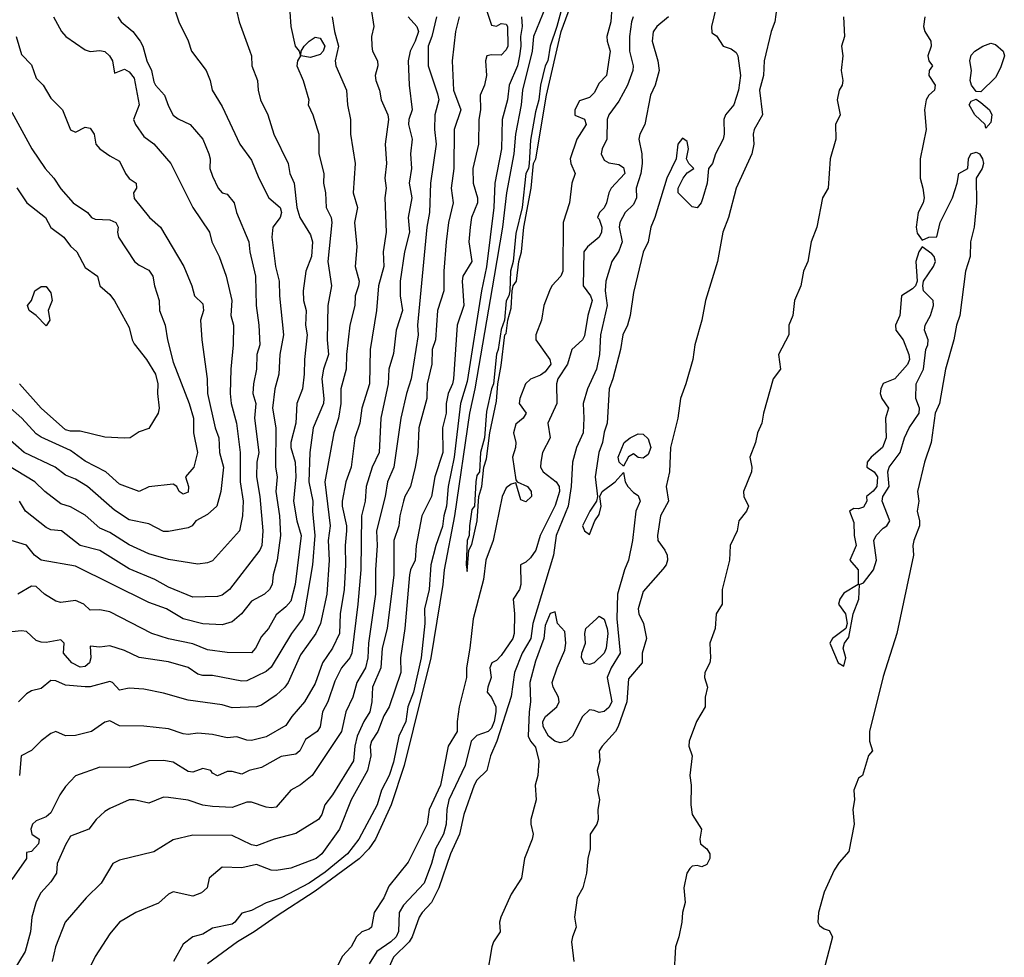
# Model space of a CAD drawing. Header units: metres. Extents: x -46681 to -43747, y -240911 to -237677.
# Tile 280 of 656: x -45032 to -44931, y -240054 to -239958. Entities that reach past the tile are written whole.
import ezdxf

# ---------------------------------------------------------------- set-up
doc = ezdxf.new("R2010")
doc.units = ezdxf.units.M
doc.layers.add('CONTOUR_INDEX', color=1, linetype='Continuous')
doc.layers.add('CONTOUR_INTER', color=3, linetype='Continuous')

msp = doc.modelspace()

# ---------------------------------------------------------------- linework, layer by layer
at = {"layer": 'CONTOUR_INDEX'}
for points, elevation in [([(-45004.21, -239957.52), (-45004.11, -239959.02), (-45003.66, -239961.02), (-45003.23, -239961.52), (-45003.11, -239962.02), (-45003.42, -239962.52), (-45003.49, -239963.02), (-45002.83, -239964.52), (-45002.25, -239966.52), (-45002.32, -239967.02), (-45001.86, -239968.02), (-45001.23, -239970.02), (-45001.25, -239972.02), (-45000.71, -239974.02), (-45000.77, -239975.02), (-45000.54, -239976.02), (-45000.49, -239977.52), (-44999.97, -239978.52), (-44999.92, -239979.02), (-45000.31, -239983.02), (-44999.95, -239985.52), (-45000.3, -239987.52), (-45000.37, -239991.02), (-45000.25, -239992.52), (-45000.75, -239994.02), (-45000.93, -239995.02), (-45000.72, -239997.02), (-45000.77, -239997.52), (-45001.83, -240000.02), (-45002.15, -240002.52), (-45002.27, -240005.52), (-45001.86, -240007.52), (-45001.9, -240008.52), (-45001.64, -240011.02), (-45001.9, -240014.02), (-45002.72, -240019.02), (-45002.92, -240019.52), (-45004.02, -240021.02), (-45006.1, -240024.46), (-45006.6, -240024.89), (-45008.6, -240025.87), (-45009.1, -240025.91), (-45012.1, -240025.32), (-45013.1, -240025.33), (-45013.6, -240025.17), (-45014.6, -240024.51), (-45016.6, -240023.92), (-45019.6, -240023.49), (-45021.1, -240022.76), (-45022.6, -240022.3), (-45023.6, -240022.43), (-45024.6, -240022.31), (-45024.53, -240023.52), (-45024.68, -240024.02), (-45025.1, -240024.39), (-45025.6, -240024.47), (-45026.48, -240024.02), (-45027.31, -240023.02), (-45027.26, -240022.02), (-45027.6, -240021.66), (-45029.1, -240021.95), (-45029.6, -240021.91), (-45030.1, -240021.74), (-45031.1, -240020.82), (-45031.6, -240020.74), (-45032.6, -240020.86)], 85), ([(-44986.89, -239958.02), (-44987.27, -239959.52), (-44987.62, -239962.52), (-44987.47, -239965.52), (-44986.73, -239967.52), (-44987.42, -239969.52), (-44987.46, -239973.52), (-44987.71, -239975.52), (-44987.52, -239977.02), (-44988, -239979.02), (-44988.24, -239981.02), (-44988.48, -239984.02), (-44988.48, -239986.02), (-44989.13, -239988.02), (-44989.31, -239991.02), (-44989.65, -239992.02), (-44989.7, -239993.52), (-44990.18, -239995.52), (-44990.19, -239997.02), (-44991.02, -240000.02), (-44991.11, -240002.52), (-44991.4, -240004.02), (-44991.86, -240006.02), (-44992.44, -240007.02), (-44992.6, -240007.51), (-44992.97, -240009.02), (-44993.05, -240010.02), (-44993.58, -240011.52), (-44993.59, -240015.02), (-44994.25, -240020.52), (-44994.76, -240022.52), (-44994.91, -240024.52), (-44995.74, -240026.52), (-44995.81, -240028.02), (-44996.01, -240029.02), (-44996.65, -240030.02), (-44997.32, -240031.52), (-44997.55, -240032.52), (-44997.68, -240034.02), (-44999.85, -240037.52), (-45000.63, -240038.52), (-45000.93, -240039.52), (-45001.26, -240040.02), (-45003.6, -240041.45), (-45005.8, -240042.02), (-45007.6, -240042.71), (-45008.1, -240042.62), (-45010.1, -240041.65), (-45014.1, -240041.64), (-45016.1, -240042.09), (-45018.1, -240043.33), (-45021.6, -240044.17), (-45022.27, -240044.52), (-45023.46, -240046.52), (-45025.02, -240048.02), (-45027.15, -240050.52), (-45028.15, -240053.02), (-45028.48, -240054.52)], 80), ([(-44969.14, -239958.02), (-44969.3, -239958.52), (-44969.5, -239960.02), (-44969.49, -239961.52), (-44969.12, -239963.02), (-44969.17, -239963.52), (-44969.71, -239965.02), (-44970.6, -239966.63), (-44971.61, -239968.02), (-44971.77, -239968.52), (-44971.81, -239970.52), (-44972.3, -239971.52), (-44972.4, -239972.02), (-44972.1, -239972.68), (-44971.6, -239972.93), (-44970.6, -239973.12), (-44970.1, -239973.41), (-44969.99, -239974.02), (-44971.36, -239975.52), (-44971.62, -239976.02), (-44971.84, -239977.02), (-44972.1, -239977.53), (-44972.56, -239978.02), (-44972.77, -239978.52), (-44972.6, -239978.68), (-44972.34, -239979.52), (-44972.35, -239980.02), (-44972.59, -239980.52), (-44973.8, -239981.52), (-44974.16, -239982.02), (-44974.25, -239985.52), (-44973.47, -239986.52), (-44973.33, -239987.02), (-44973.76, -239988.52), (-44974.1, -239990.62), (-44974.3, -239991.02), (-44975.38, -239992.02), (-44975.84, -239993.52), (-44976.81, -239995.02), (-44976.95, -239995.52), (-44976.91, -239997.52), (-44977.84, -239999.52), (-44977.61, -240001.02), (-44978.38, -240002.52), (-44978.57, -240003.52), (-44978.6, -240004.02), (-44978.33, -240004.52), (-44976.98, -240005.52), (-44976.68, -240006.02), (-44976.64, -240006.52), (-44977.1, -240007.96), (-44978.64, -240011.02), (-44979.08, -240012.52), (-44979.6, -240013.28), (-44980.1, -240013.75), (-44980.64, -240014.02), (-44980.59, -240016.02), (-44980.73, -240016.52), (-44981.4, -240017.52), (-44981.26, -240019.02), (-44981.28, -240021.02), (-44981.41, -240021.52), (-44982.6, -240023.28), (-44983.1, -240023.77), (-44983.56, -240024.02), (-44983.77, -240024.52), (-44983.63, -240025.52), (-44983.98, -240026.52), (-44984.03, -240027.02), (-44983.6, -240027.57), (-44983.17, -240028.52), (-44983.14, -240029.02), (-44983.33, -240030.02), (-44983.6, -240030.69), (-44983.95, -240031.02), (-44985.1, -240031.44), (-44985.68, -240032.02), (-44986.28, -240034.52), (-44987.96, -240038.02), (-44988.15, -240039.02), (-44988.23, -240040.52), (-44988.51, -240041.52), (-44989.33, -240043.02), (-44989.73, -240044.52), (-44990.47, -240046.52), (-44992.6, -240048.78), (-44993.04, -240049.52), (-44993.1, -240051.48), (-44993.35, -240052.02), (-44993.87, -240052.52), (-44995.3, -240053.52), (-44996.1, -240054.78)], 75), ([(-44939.32, -239958.02), (-44939.46, -239959.02), (-44939.33, -239959.52), (-44938.71, -239960.52), (-44938.69, -239961.02), (-44939.03, -239962.02), (-44938.93, -239962.52), (-44938.55, -239963.02), (-44938.88, -239963.52), (-44938.93, -239964.02), (-44938.28, -239965.02), (-44938.35, -239965.52), (-44938.93, -239966.02), (-44939.2, -239966.52), (-44939.36, -239967.52), (-44939.21, -239969.52), (-44939.81, -239972.52), (-44939.8, -239974.52), (-44939.52, -239975.52), (-44939.41, -239976.52), (-44939.49, -239977.02), (-44940.02, -239978.02), (-44940.22, -239979.52), (-44940.1, -239980.11), (-44939.6, -239980.83), (-44938.91, -239980.52), (-44938.1, -239980.5), (-44937.78, -239979.02), (-44936.5, -239976.52), (-44936.02, -239975.02), (-44935.87, -239974.02), (-44934.94, -239973.52), (-44934.88, -239972.52), (-44934.63, -239972.02), (-44934.1, -239971.85), (-44933.75, -239972.02), (-44933.45, -239972.52), (-44933.35, -239973.02), (-44933.48, -239973.52), (-44934.1, -239974.52), (-44934.06, -239977.02), (-44934.28, -239979.52), (-44934.67, -239981.02), (-44934.69, -239982.52), (-44935.19, -239984.02), (-44935.74, -239988.52), (-44936.11, -239989.52), (-44936.36, -239991.02), (-44937.21, -239994.02), (-44937.82, -239997.52), (-44938.29, -239998.52), (-44938.69, -240001.52), (-44939.37, -240003.52), (-44940.08, -240006.52), (-44939.96, -240007.52), (-44940.11, -240008.52), (-44939.86, -240009.52), (-44939.89, -240010.02), (-44940.46, -240011.52), (-44940.56, -240012.02), (-44940.5, -240013.02), (-44942.19, -240021.02), (-44943.6, -240025.43), (-44944.97, -240031.02), (-44944.98, -240032.02), (-44944.69, -240033.02), (-44945.1, -240033.48), (-44945.71, -240035.52), (-44946.1, -240035.82), (-44946.57, -240037.02), (-44946.51, -240038.02), (-44946.67, -240039.02), (-44946.54, -240040.52), (-44947.1, -240043.29), (-44948.1, -240044.43), (-44948.6, -240045.22), (-44949.6, -240047.44), (-44950.21, -240049.52), (-44950.26, -240050.52), (-44950.1, -240050.85), (-44949.6, -240051.2), (-44949.1, -240051.36), (-44948.78, -240052.02), (-44949.68, -240055.52)], 70), ([(-45032.17, -239960.02), (-45031.6, -239961.88), (-45030.6, -239962.92), (-45030.1, -239964.3), (-45029.38, -239965.02), (-45028.6, -239966.33), (-45027.41, -239967.52), (-45026.6, -239969.56), (-45026.1, -239969.8), (-45025.1, -239969.31), (-45024.6, -239969.39), (-45024.19, -239970.02), (-45024, -239971.02), (-45023.6, -239971.5), (-45022.6, -239972.23), (-45021.6, -239972.77), (-45020.99, -239974.02), (-45020.6, -239974.54), (-45019.89, -239975.02), (-45019.87, -239975.52), (-45020.16, -239976.02), (-45020.1, -239976.57), (-45018.52, -239978.52), (-45017.42, -239979.52), (-45015.01, -239983.52), (-45014.2, -239985.52), (-45013.95, -239986.52), (-45013.1, -239987.33), (-45013.01, -239988.02), (-45013.33, -239989.02), (-45013.2, -239991.02), (-45012.63, -239995.02), (-45012.6, -239996.52), (-45011.83, -240000.02), (-45011.46, -240001.02), (-45011.4, -240002.52), (-45010.98, -240004.02), (-45011.26, -240006.52), (-45011.64, -240008.02), (-45012.6, -240008.87), (-45013.81, -240009.52), (-45014.18, -240010.02), (-45014.6, -240010.22), (-45016.6, -240010.62), (-45017.1, -240010.59), (-45018.6, -240009.81), (-45020.6, -240009.4), (-45022.1, -240008.44), (-45024.86, -240006.02), (-45026.1, -240005.27), (-45027.1, -240004.85), (-45028.17, -240004.02), (-45031.34, -240002.52), (-45033.04, -240001.02)], 90), ([(-45002.22, -239960.52), (-45001.6, -239960.1), (-45001.1, -239960.21), (-45000.64, -239961.02), (-45000.81, -239961.52), (-45001.1, -239961.86), (-45002.1, -239962.17), (-45003.07, -239962.02), (-45003.03, -239961.52), (-45002.75, -239961.02), (-45002.22, -239960.52)], 85), ([(-44933.41, -239961.02), (-44932.6, -239960.71), (-44932.1, -239960.85), (-44931.33, -239961.52), (-44931.21, -239962.02), (-44931.6, -239963.24), (-44932.1, -239964.23), (-44933.6, -239965.69), (-44934.1, -239965.65), (-44934.58, -239965.02), (-44934.69, -239964.52), (-44934.58, -239963.52), (-44934.75, -239962.52), (-44934.6, -239961.95), (-44934.24, -239961.52), (-44933.41, -239961.02)], 70), ([(-44934.26, -239966.52), (-44934.1, -239966.45), (-44933.6, -239966.77), (-44932.73, -239967.52), (-44932.49, -239968.02), (-44932.6, -239968.83), (-44933.1, -239969.4), (-44933.17, -239969.02), (-44934.23, -239968.02), (-44934.82, -239967.02), (-44934.6, -239966.65), (-44934.26, -239966.52)], 70), ([(-44939.6, -239981.52), (-44939.93, -239982.02), (-44940.26, -239983.02), (-44940.1, -239985.02), (-44940.3, -239985.52), (-44940.6, -239985.81), (-44941.72, -239986.52), (-44941.87, -239988.52), (-44942.34, -239989.52), (-44942.3, -239990.02), (-44941.56, -239991.02), (-44940.96, -239992.52), (-44940.91, -239993.02), (-44941.1, -239993.55), (-44942.41, -239995.02), (-44943.6, -239995.5), (-44943.83, -239996.02), (-44943.88, -239996.52), (-44943.74, -239997.02), (-44943.06, -239998.02), (-44943.35, -239999.02), (-44943.27, -240001.02), (-44943.65, -240002.02), (-44944.81, -240003.02), (-44945.21, -240003.52), (-44945.25, -240004.02), (-44944.5, -240004.52), (-44944.17, -240005.02), (-44944.25, -240006.02), (-44944.6, -240006.47), (-44945.29, -240007.02), (-44945.27, -240007.52), (-44945.6, -240008.11), (-44946.1, -240008.28), (-44946.6, -240008.24), (-44947.04, -240008.52), (-44946.6, -240009.67), (-44946.54, -240011.02), (-44946.35, -240012.02), (-44946.98, -240013.52), (-44946.14, -240014.52), (-44946.13, -240016.02), (-44947.6, -240016.89), (-44948.01, -240017.52), (-44948.14, -240018.02), (-44947.45, -240019.02), (-44947.25, -240020.02), (-44947.4, -240020.52), (-44948.77, -240021.52), (-44949.02, -240022.02), (-44948.17, -240024.02), (-44947.6, -240024.37), (-44947.39, -240023.52), (-44947.67, -240022.52), (-44947.53, -240022.02), (-44947.1, -240021.39), (-44946.64, -240019.02), (-44946.06, -240017.52), (-44946.01, -240016.02), (-44945.6, -240015.85), (-44944.59, -240014.52), (-44944.26, -240013.52), (-44944.53, -240011.52), (-44944.3, -240011.02), (-44943.6, -240010.26), (-44943.2, -240010.02), (-44942.91, -240009.52), (-44943.69, -240007.52), (-44943.62, -240007.02), (-44942.97, -240006.02), (-44943.1, -240004.52), (-44942.96, -240004.02), (-44941.84, -240002.52), (-44941.4, -240001.02), (-44940.94, -240000.02), (-44939.91, -239998.52), (-44939.86, -239998.02), (-44940.26, -239997.02), (-44940.22, -239995.52), (-44939.46, -239994.02), (-44939.24, -239992.02), (-44939.02, -239991.52), (-44939, -239991.02), (-44939.35, -239990.02), (-44939.31, -239989.52), (-44938.77, -239988.52), (-44938.44, -239987.52), (-44938.48, -239987.02), (-44939.48, -239986.02), (-44939.53, -239985.52), (-44939.46, -239985.02), (-44938.43, -239983.52), (-44938.24, -239983.02), (-44938.37, -239982.52), (-44938.6, -239982.24), (-44939.6, -239981.52)], 70)]:
    msp.add_lwpolyline(points, dxfattribs=dict(at, elevation=elevation))
at = {"layer": 'CONTOUR_INTER'}
for points, elevation in [([(-44976.1, -239955.97), (-44976.91, -239959.02), (-44977.6, -239961.01), (-44977.84, -239962.52), (-44978.1, -239963.02), (-44978.6, -239965.01), (-44978.76, -239966.52), (-44979.1, -239967.74), (-44979.6, -239970.64), (-44979.75, -239973.02), (-44979.83, -239973.52), (-44980.1, -239974.04), (-44980.48, -239977.52), (-44981.1, -239980.16), (-44981.38, -239983.02), (-44981.65, -239984.02), (-44981.73, -239986.02), (-44981.82, -239986.52), (-44982.1, -239987.03), (-44982.28, -239989.02), (-44982.6, -239989.97), (-44982.91, -239992.02), (-44983.1, -239992.49), (-44983.38, -239995.52), (-44983.6, -239996.02), (-44984.1, -239998.33), (-44984.32, -240001.02), (-44984.72, -240002.52), (-44984.83, -240004.52), (-44985.1, -240004.89), (-44985.2, -240005.52), (-44985.34, -240008.02), (-44985.6, -240008.37), (-44985.86, -240010.02), (-44985.87, -240011.02), (-44986.1, -240011.52), (-44986.2, -240014.02), (-44986.1, -240014.7), (-44985.91, -240012.52), (-44985.6, -240011.94), (-44985.06, -240009.52), (-44984.88, -240007.02), (-44984.59, -240006.02), (-44984.38, -240004.02), (-44984.1, -240003.19), (-44983.77, -240000.52), (-44983.1, -239997.3), (-44982.96, -239995.52), (-44982.6, -239993.65), (-44982.22, -239990.52), (-44982.1, -239990.38), (-44981.93, -239989.02), (-44981.6, -239987.78), (-44981.47, -239986.02), (-44981.37, -239985.52), (-44981.06, -239985.02), (-44980.81, -239983.02), (-44980.55, -239982.02), (-44980.28, -239979.52), (-44979.53, -239975.52), (-44979.31, -239973.02), (-44979.08, -239972.52), (-44977.97, -239966.02), (-44976.48, -239959.52), (-44971.35, -239945.52)], 76), ([(-44954.24, -239955.52), (-44954.65, -239958.52), (-44955.04, -239959.52), (-44955.74, -239962.52), (-44955.82, -239964.02), (-44956.23, -239965.52), (-44955.93, -239968.02), (-44956.78, -239969.52), (-44956.88, -239970.02), (-44956.81, -239971.02), (-44957.01, -239972.02), (-44958.6, -239975.52), (-44959.39, -239978.52), (-44959.97, -239980.02), (-44960.51, -239983.02), (-44961.73, -239987.02), (-44962.12, -239989.02), (-44962.83, -239991.52), (-44963.04, -239993.02), (-44963.74, -239995.52), (-44964.3, -239997.02), (-44964.55, -239999.02), (-44965.3, -240002.02), (-44965.42, -240004.52), (-44965.74, -240006.02), (-44965.5, -240007.52), (-44966.33, -240009.02), (-44966.65, -240011.02), (-44966.61, -240011.52), (-44965.89, -240012.52), (-44965.67, -240013.02), (-44965.62, -240013.52), (-44965.77, -240014.02), (-44966.1, -240014.45), (-44968.1, -240016.75), (-44968.62, -240018.52), (-44968.54, -240019.02), (-44968.08, -240020.02), (-44967.75, -240021.52), (-44968.2, -240023.02), (-44968.19, -240024.02), (-44969.6, -240025.67), (-44969.78, -240028.02), (-44970.65, -240030.52), (-44970.92, -240031.02), (-44972.31, -240032.52), (-44972.59, -240033.02), (-44972.53, -240034.02), (-44972.81, -240035.02), (-44972.59, -240036.02), (-44972.76, -240037.02), (-44972.55, -240038.02), (-44972.72, -240039.02), (-44972.7, -240040.02), (-44972.83, -240040.52), (-44973.53, -240041.52), (-44973.52, -240043.02), (-44973.77, -240044.02), (-44973.89, -240045.52), (-44974.27, -240047.02), (-44974.83, -240048.02), (-44975.12, -240050.02), (-44974.94, -240051.02), (-44975.34, -240052.02), (-44975.42, -240052.52), (-44975.18, -240054.52)], 72), ([(-45016.34, -239956.02), (-45015.53, -239958.52), (-45014.6, -239960.48), (-45014.24, -239961.52), (-45012.74, -239963.52), (-45012.35, -239964.52), (-45012.13, -239965.52), (-45011.1, -239967.19), (-45009.29, -239971.02), (-45008.1, -239972.68), (-45007.37, -239974.52), (-45006.36, -239976.52), (-45005.17, -239977.52), (-45005.04, -239978.02), (-45005.2, -239978.52), (-45005.94, -239979.52), (-45006.04, -239980.52), (-45005.66, -239983.52), (-45005.28, -239985.02), (-45005.24, -239986.52), (-45004.86, -239990.52), (-45005.23, -239992.52), (-45005.31, -239994.52), (-45005.73, -239996.02), (-45005.98, -239998.02), (-45005.63, -240000.02), (-45005.67, -240004.02), (-45005.49, -240005.02), (-45005.62, -240006.52), (-45005.26, -240009.02), (-45005.15, -240011.02), (-45005.49, -240013.52), (-45005.89, -240015.02), (-45006.02, -240016.02), (-45006.27, -240016.52), (-45006.78, -240017.02), (-45008.1, -240017.73), (-45009.12, -240019.02), (-45010.1, -240019.83), (-45011.1, -240020.13), (-45013.1, -240020.05), (-45015.1, -240019.52), (-45016.79, -240018.52), (-45018.6, -240017.87), (-45026.1, -240014.14), (-45029.6, -240013.54), (-45030.29, -240013.02), (-45031.1, -240012), (-45032.67, -240011.52)], 87), ([(-44960.42, -239956.02), (-44961.12, -239959.02), (-44961.1, -239959.66), (-44960.6, -239959.95), (-44959.92, -239961.02), (-44959.1, -239961.28), (-44958.6, -239961.66), (-44958.43, -239962.02), (-44958.16, -239964.02), (-44958.38, -239965.52), (-44958.84, -239967.02), (-44959.68, -239968.02), (-44959.85, -239968.52), (-44959.83, -239970.02), (-44959.94, -239970.52), (-44960.72, -239972.02), (-44961.03, -239973.02), (-44961.42, -239973.52), (-44961.57, -239975.02), (-44962.01, -239976.52), (-44962.19, -239977.02), (-44962.6, -239977.53), (-44963.1, -239977.44), (-44964.53, -239976.02), (-44964.53, -239975.52), (-44964.03, -239974.52), (-44963.6, -239973.95), (-44962.94, -239973.52), (-44963.45, -239973.02), (-44963.68, -239972.52), (-44963.47, -239971.52), (-44963.6, -239970.75), (-44964.1, -239970.42), (-44964.56, -239971.02), (-44964.74, -239972.52), (-44965.69, -239974.52), (-44966.92, -239978.52), (-44967.33, -239979.52), (-44967.58, -239981.02), (-44968.1, -239982.05), (-44969.1, -239986.18), (-44969.43, -239988.52), (-44969.72, -239989.52), (-44970.18, -239990.52), (-44970.42, -239992.02), (-44971.2, -239995.02), (-44971.59, -239996.02), (-44971.79, -239999.52), (-44972.1, -240000.46), (-44972.26, -240001.52), (-44972.63, -240002.52), (-44973, -240005.02), (-44972.76, -240007.02), (-44972.88, -240007.52), (-44973.55, -240008.52), (-44974.3, -240010.02), (-44974.09, -240010.52), (-44973.6, -240010.91), (-44973.03, -240009.52), (-44972.6, -240008.86), (-44972.4, -240008.02), (-44972.54, -240007.02), (-44972.31, -240006.52), (-44970.96, -240005.52), (-44970.1, -240004.57), (-44969.93, -240005.52), (-44969.66, -240006.02), (-44969.1, -240006.61), (-44968.6, -240006.91), (-44968.42, -240007.52), (-44968.85, -240008.52), (-44969.21, -240011.52), (-44969.6, -240013.52), (-44970.02, -240014.52), (-44970.73, -240017.02), (-44970.81, -240019.52), (-44970.47, -240023.02), (-44971.37, -240024.52), (-44971.77, -240025.52), (-44971.31, -240028.02), (-44971.6, -240028.59), (-44972.1, -240028.98), (-44972.6, -240029.11), (-44973.1, -240028.88), (-44973.6, -240028.83), (-44974.29, -240029.52), (-44975.33, -240031.52), (-44975.91, -240032.02), (-44976.6, -240032.18), (-44977.14, -240032.02), (-44977.78, -240031.52), (-44978.32, -240030.52), (-44978.34, -240030.02), (-44978.08, -240029.52), (-44976.94, -240028.52), (-44976.67, -240028.02), (-44976.75, -240027.52), (-44977.29, -240026.52), (-44977.39, -240026.02), (-44976.9, -240024.52), (-44976.1, -240022.74), (-44976, -240022.02), (-44976.1, -240020.81), (-44976.87, -240020.02), (-44977.1, -240018.82), (-44977.6, -240018.98), (-44978.1, -240020.22), (-44978.25, -240021.52), (-44979.1, -240023.85), (-44979.68, -240026.02), (-44979.6, -240028.02), (-44979.76, -240029.02), (-44979.85, -240031.52), (-44979.62, -240032.02), (-44979.1, -240032.65), (-44978.75, -240034.02), (-44978.88, -240035.52), (-44979.15, -240036.52), (-44979.05, -240038.02), (-44979.57, -240040.02), (-44979.59, -240040.52), (-44979.35, -240041.52), (-44979.43, -240042.02), (-44980.22, -240044.02), (-44980.54, -240046.02), (-44981.6, -240047.65), (-44982.66, -240050.02), (-44982.79, -240050.52), (-44982.7, -240051.52), (-44983.39, -240052.52), (-44983.57, -240053.02), (-44984.08, -240056.02)], 73), ([(-45009.61, -239957.52), (-45009.37, -239958.52), (-45008.27, -239961.52), (-45008.13, -239962.02), (-45008.07, -239963.02), (-45007.49, -239964.52), (-45007.44, -239965.52), (-45007.2, -239966.52), (-45006.44, -239968.02), (-45005.84, -239970.02), (-45004.37, -239973.02), (-45004.21, -239974.02), (-45003.76, -239975.02), (-45003.47, -239977.52), (-45003.17, -239978.52), (-45002.1, -239980.31), (-45001.9, -239981.02), (-45001.98, -239982.52), (-45002.58, -239984.02), (-45002.85, -239986.02), (-45002.8, -239987.02), (-45002.54, -239988.02), (-45002.6, -239989.52), (-45002.44, -239990.52), (-45002.7, -239993.02), (-45002.72, -239994.52), (-45002.89, -239996.02), (-45003.49, -239997.52), (-45003.6, -239999.52), (-45004.1, -240001.52), (-45004.1, -240002.02), (-45003.65, -240003.52), (-45003.57, -240005.02), (-45003.84, -240007.52), (-45003.5, -240009.52), (-45003.05, -240011.02), (-45003.66, -240016.02), (-45004.1, -240017.71), (-45004.6, -240018.29), (-45005.6, -240019.11), (-45006.39, -240020.52), (-45007.1, -240021.32), (-45007.71, -240022.52), (-45008.1, -240022.99), (-45010.6, -240022.98), (-45012.6, -240022.71), (-45014.1, -240022.09), (-45016.6, -240021.56), (-45018.28, -240021.02), (-45022.6, -240018.81), (-45023.6, -240018.61), (-45024.6, -240018.64), (-45025.25, -240018.02), (-45026.1, -240017.67), (-45027.6, -240017.87), (-45028.1, -240017.71), (-45029.25, -240017.02), (-45030.1, -240016.23), (-45030.6, -240016.18), (-45031.97, -240017.02)], 86), ([(-44995.92, -239957.02), (-44995.63, -239959.02), (-44995.84, -239960.02), (-44995.82, -239961.02), (-44995.74, -239961.52), (-44995.23, -239962.52), (-44995.21, -239963.02), (-44995.47, -239964.02), (-44995.41, -239964.52), (-44995.05, -239965.52), (-44994.87, -239966.52), (-44994.18, -239968.02), (-44994.13, -239968.52), (-44994.45, -239971.02), (-44994.32, -239973.02), (-44994.48, -239974.52), (-44994.37, -239975.52), (-44994.48, -239976.52), (-44994.37, -239980.02), (-44994.68, -239982.02), (-44994.59, -239983.52), (-44995.13, -239985.52), (-44995.36, -239988.02), (-44995.98, -239992.02), (-44996.06, -239995.52), (-44996.86, -239998.02), (-44997.04, -239999.52), (-44997.56, -240001.02), (-44997.94, -240004.02), (-44998.49, -240005.52), (-44998.84, -240007.52), (-44998.86, -240008.02), (-44998.41, -240010.02), (-44998.4, -240010.52), (-44998.56, -240012.02), (-44998.51, -240014.02), (-44998.64, -240016.52), (-44999.05, -240019.02), (-44999.11, -240021.02), (-44999.85, -240022.52), (-45000.86, -240024.02), (-45001.6, -240026.12), (-45002.69, -240028.02), (-45003.98, -240029.52), (-45004.6, -240030.44), (-45006.6, -240031.57), (-45008.1, -240031.97), (-45008.6, -240031.93), (-45009.6, -240031.59), (-45010.6, -240031.67), (-45012.1, -240031.33), (-45013.6, -240031.21), (-45014.6, -240031.34), (-45015.1, -240031.29), (-45016.6, -240030.75), (-45019.1, -240030.48), (-45021.6, -240030.47), (-45022.6, -240029.94), (-45023.1, -240030.09), (-45024.45, -240031.02), (-45026.1, -240031.43), (-45027.1, -240031.47), (-45028.1, -240031.04), (-45028.6, -240031.23), (-45029.6, -240031.99), (-45030.6, -240032.98), (-45031.64, -240033.52), (-45031.83, -240035.52)], 83), ([(-44984.21, -239957.02), (-44983.6, -239958.88), (-44983.1, -239958.98), (-44982.6, -239958.71), (-44982.1, -239958.77), (-44981.98, -239959.02), (-44981.94, -239961.02), (-44982.1, -239961.4), (-44982.6, -239961.94), (-44983.6, -239961.89), (-44984.08, -239962.02), (-44984.22, -239962.52), (-44984.1, -239964.02), (-44984.33, -239965.02), (-44984.77, -239966.02), (-44984.72, -239967.52), (-44984.89, -239968.52), (-44984.93, -239971.02), (-44985.51, -239973.52), (-44985.47, -239975.02), (-44985.02, -239976.52), (-44985.02, -239977.02), (-44985.65, -239978.52), (-44985.78, -239979.52), (-44985.91, -239981.02), (-44985.6, -239983.02), (-44986.51, -239984.52), (-44986.58, -239985.02), (-44986.41, -239987.52), (-44987.09, -239989.52), (-44987.49, -239995.02), (-44987.58, -239995.52), (-44988.03, -239996.52), (-44988.22, -239997.52), (-44988.24, -239998.52), (-44988.61, -240000.02), (-44988.57, -240002.52), (-44989.4, -240005.02), (-44989.74, -240007.02), (-44990.72, -240009.02), (-44991.29, -240012.02), (-44991.38, -240013.52), (-44991.88, -240014.52), (-44991.98, -240015.02), (-44992.44, -240020.52), (-44992.9, -240023.52), (-44992.87, -240025.02), (-44994.06, -240028.52), (-44994.6, -240029.43), (-44995.22, -240031.02), (-44995.87, -240032.02), (-44995.99, -240032.52), (-44995.94, -240033.52), (-44996.28, -240035.02), (-44997.93, -240038.02), (-44999.13, -240041.02), (-45000.92, -240043.52), (-45001.52, -240044.02), (-45004.1, -240045.01), (-45005.6, -240045.23), (-45006.1, -240045.21), (-45007.6, -240044.63), (-45009.1, -240044.96), (-45011.1, -240044.9), (-45012.44, -240046.02), (-45012.65, -240047.02), (-45013.21, -240047.52), (-45014.1, -240047.86), (-45016.1, -240047.42), (-45016.6, -240047.67), (-45017.6, -240048.59), (-45019.92, -240049.52), (-45021.6, -240050.53), (-45022.6, -240051.72), (-45024.09, -240054.02), (-45024.57, -240055.02)], 79), ([(-44978.08, -239957.02), (-44979.32, -239960.02), (-44979.44, -239961.52), (-44980.42, -239965.52), (-44980.56, -239967.02), (-44981.15, -239970.02), (-44981.32, -239972.02), (-44982.06, -239976.02), (-44982.49, -239979.52), (-44983.31, -239984.52), (-44985.29, -239996.02), (-44985.86, -239998.52), (-44987.39, -240009.02), (-44988.44, -240014.52), (-44988.57, -240016.02), (-44989.79, -240023.52), (-44992.52, -240034.52), (-44993.84, -240038.52), (-44995.45, -240042.02), (-44996.12, -240043.02), (-44997.1, -240044.03), (-45001.6, -240047.36), (-45005.6, -240049.92), (-45007.85, -240051.52), (-45009.53, -240052.52), (-45012.6, -240054.78)], 77), ([(-44971.32, -239957.02), (-44971.4, -239958.52), (-44971.81, -239960.02), (-44971.79, -239960.52), (-44971.49, -239961.52), (-44971.86, -239964.02), (-44972.6, -239964.8), (-44973.1, -239965.78), (-44973.6, -239966.25), (-44974.6, -239966.59), (-44975.07, -239967.52), (-44975.1, -239968.07), (-44974.1, -239968.47), (-44973.93, -239969.02), (-44974.87, -239970.52), (-44975.55, -239972.52), (-44975.49, -239973.02), (-44975.06, -239974.02), (-44975.38, -239975.02), (-44975.63, -239977.02), (-44976.29, -239979.02), (-44976.31, -239984.02), (-44976.52, -239984.52), (-44977.44, -239985.52), (-44977.68, -239986.02), (-44978.26, -239987.52), (-44978.49, -239989.02), (-44979.08, -239990.52), (-44979.06, -239991.02), (-44977.64, -239993.02), (-44977.55, -239993.52), (-44978.1, -239994.28), (-44978.6, -239994.63), (-44979.6, -239995.05), (-44980.11, -239995.52), (-44980.7, -239997.02), (-44980.77, -239997.52), (-44980.07, -239998.52), (-44980.35, -239999.02), (-44981.1, -239999.64), (-44981.36, -240000.52), (-44981.11, -240001.52), (-44981.13, -240002.02), (-44981.44, -240003.02), (-44981.1, -240005.34), (-44980.99, -240005.52), (-44979.92, -240006.02), (-44979.53, -240006.52), (-44979.5, -240007.02), (-44980.1, -240007.57), (-44980.6, -240007.38), (-44981.1, -240005.64), (-44981.6, -240005.78), (-44982.1, -240006.14), (-44982.5, -240007.02), (-44983.42, -240011.52), (-44984.18, -240013.52), (-44984.4, -240015.52), (-44985.46, -240019.52), (-44985.8, -240022.52), (-44986.16, -240024.52), (-44986.15, -240025.52), (-44986.89, -240028.52), (-44987.12, -240030.02), (-44987.12, -240031.02), (-44988.01, -240032.52), (-44988.82, -240036.52), (-44989.98, -240039.02), (-44990.17, -240040.52), (-44992.1, -240044.37), (-44994.1, -240046.84), (-44994.6, -240048.02), (-44995.59, -240049.52), (-44995.85, -240051.02), (-44996.1, -240051.24), (-44996.83, -240051.52), (-44997.39, -240052.02), (-44997.92, -240053.02), (-44998.84, -240054.02), (-44999.33, -240055.02)], 76), ([(-45028.33, -239958.02), (-45027.51, -239959.52), (-45027.09, -239960.02), (-45025.1, -239961.41), (-45024.6, -239961.58), (-45023.6, -239961.47), (-45023.1, -239961.57), (-45022.62, -239962.02), (-45022.32, -239962.52), (-45022.1, -239963.77), (-45021.1, -239963.38), (-45020.6, -239963.65), (-45020.1, -239964.28), (-45019.58, -239967.02), (-45020.18, -239968.52), (-45019.96, -239969.02), (-45019.1, -239970.25), (-45018.1, -239971), (-45016.35, -239973.02), (-45014.1, -239977.5), (-45012.42, -239980.02), (-45012.16, -239981.02), (-45011.42, -239982.52), (-45010.7, -239984.52), (-45010.13, -239987.02), (-45010.21, -239988.52), (-45009.97, -239989.52), (-45010, -239991.52), (-45010.23, -239994.02), (-45010.29, -239996.52), (-45010.18, -239997.52), (-45009.64, -239999.52), (-45009.26, -240002.52), (-45009.28, -240005.52), (-45008.98, -240007.52), (-45009.02, -240009.02), (-45009.34, -240010.52), (-45012.1, -240013.6), (-45012.6, -240013.79), (-45013.6, -240013.93), (-45016.6, -240013.48), (-45018.6, -240012.87), (-45020.6, -240011.95), (-45022.6, -240010.71), (-45023.6, -240010.25), (-45025.1, -240008.95), (-45026.6, -240008.1), (-45027.6, -240007.79), (-45029.21, -240006.52), (-45030.24, -240005.52), (-45033.1, -240003.81)], 89), ([(-44989.22, -239958.02), (-44989.7, -239960.02), (-44990.08, -239961.02), (-44990.08, -239963.02), (-44989.1, -239965.89), (-44988.99, -239966.52), (-44989.37, -239968.02), (-44989.42, -239969.52), (-44989.26, -239971.02), (-44989.83, -239975.02), (-44989.94, -239978.02), (-44990.21, -239979.52), (-44991.17, -239989.52), (-44991.09, -239990.52), (-44991.8, -239995.02), (-44992.28, -239996.52), (-44992.86, -239999.02), (-44993.58, -240004.02), (-44994.21, -240005.52), (-44994.46, -240007.02), (-44995.34, -240010.52), (-44995.28, -240012.02), (-44995.45, -240014.52), (-44995.46, -240017.02), (-44996.17, -240022.02), (-44996.23, -240023.52), (-44996.47, -240024.52), (-44997.34, -240026.02), (-44997.77, -240027.52), (-44998.47, -240029.02), (-44998.91, -240031.02), (-45001.92, -240035.52), (-45003.1, -240036.48), (-45004.1, -240037.04), (-45005.6, -240038.78), (-45006.1, -240038.85), (-45006.6, -240038.75), (-45008.1, -240038.24), (-45008.6, -240038.27), (-45010.1, -240038.8), (-45012.1, -240038.71), (-45013.1, -240038.57), (-45014.6, -240038.06), (-45016.6, -240037.78), (-45017.1, -240037.76), (-45018.6, -240038.37), (-45020.1, -240038.03), (-45020.6, -240038.03), (-45022.6, -240038.89), (-45023.1, -240039.22), (-45023.98, -240040.02), (-45024.74, -240041.02), (-45026.6, -240041.73), (-45027.1, -240042.63), (-45027.95, -240044.52), (-45028.03, -240045.52), (-45028.6, -240046.38), (-45029.63, -240047.52), (-45030.1, -240048.43), (-45030.54, -240050.02), (-45030.68, -240051.52), (-45031.23, -240053.52), (-45032.6, -240055.76)], 81), ([(-44992.11, -239958.02), (-44991.24, -239959.02), (-44991.07, -239959.52), (-44991.38, -239960.52), (-44991.92, -239961.52), (-44992.12, -239962.52), (-44992.01, -239965.02), (-44991.71, -239967.52), (-44992.05, -239968.52), (-44992.09, -239969.02), (-44991.71, -239970.52), (-44991.88, -239972.02), (-44991.76, -239973.52), (-44992.01, -239975.02), (-44991.74, -239976.52), (-44992.1, -239978.52), (-44991.98, -239980.02), (-44992.5, -239982.02), (-44992.92, -239985.02), (-44992.93, -239986.52), (-44992.68, -239988.02), (-44993.34, -239990.02), (-44993.6, -239992.41), (-44994.1, -239994.02), (-44994.14, -239995.52), (-44994.89, -239999.02), (-44995.07, -240002.52), (-44995.78, -240004.02), (-44996.39, -240006.02), (-44996.5, -240007.52), (-44996.89, -240009.02), (-44996.95, -240014.52), (-44997.24, -240018.02), (-44997.87, -240023.02), (-44998.07, -240023.52), (-44998.93, -240024.52), (-44999.6, -240025.9), (-45000.31, -240028.02), (-45000.85, -240029.02), (-45001.1, -240030.56), (-45001.39, -240031.02), (-45002.6, -240031.86), (-45003.19, -240033.02), (-45003.6, -240033.36), (-45005.1, -240033.58), (-45007.1, -240034.73), (-45008.34, -240035.02), (-45009.1, -240035.41), (-45010.1, -240035.12), (-45010.6, -240035.11), (-45011.6, -240035.55), (-45012.1, -240035.31), (-45012.26, -240035.02), (-45013.1, -240034.83), (-45014.1, -240035.18), (-45014.6, -240035.11), (-45016.1, -240034.18), (-45017.1, -240033.99), (-45018.6, -240034.05), (-45020.6, -240034.7), (-45023.6, -240034.68), (-45026.1, -240035.55), (-45027.1, -240036.64), (-45027.71, -240037.52), (-45028.6, -240039.34), (-45029.1, -240039.77), (-45030.1, -240040.18), (-45030.48, -240040.52), (-45030.64, -240041.02), (-45030.54, -240041.52), (-45029.82, -240042.02), (-45029.87, -240042.52), (-45030.6, -240043.28), (-45031.1, -240043.41), (-45031.1, -240044.02), (-45032.6, -240046.14)], 82), ([(-44999.89, -239958.02), (-44999.65, -239959.52), (-44999.22, -239961.02), (-44999.56, -239962.52), (-44999.51, -239963.02), (-44998.4, -239965.52), (-44998.3, -239967.02), (-44998.01, -239968.52), (-44998, -239970.02), (-44997.54, -239973.02), (-44997.74, -239976.02), (-44997.28, -239977.52), (-44997.6, -239979.02), (-44997.36, -239981.52), (-44997.54, -239983.52), (-44997.13, -239985.02), (-44997.17, -239985.52), (-44997.54, -239986.52), (-44997.57, -239987.52), (-44998.07, -239989.52), (-44998.4, -239992.52), (-44998.43, -239994.02), (-44998.99, -239996.02), (-44998.99, -239997.52), (-44999.24, -239999.02), (-44999.69, -240000.52), (-45000.64, -240005.52), (-45000.09, -240010.02), (-45000.28, -240011.52), (-45000.17, -240013.52), (-45000.43, -240017.02), (-45001.08, -240020.02), (-45001.54, -240021.02), (-45003.1, -240023.21), (-45004.37, -240026.02), (-45004.71, -240026.52), (-45005.6, -240027.34), (-45007.1, -240028.33), (-45007.6, -240028.52), (-45010.1, -240028.63), (-45011.1, -240028.32), (-45014.6, -240027.85), (-45017.1, -240027.12), (-45019.1, -240026.71), (-45020.6, -240026.61), (-45021.6, -240026.8), (-45022.33, -240026.02), (-45022.6, -240025.94), (-45024.6, -240026.47), (-45025.1, -240026.46), (-45027.1, -240026.32), (-45028.1, -240025.86), (-45028.6, -240025.83), (-45029.6, -240026.64), (-45030.6, -240026.89), (-45031.1, -240027.2), (-45031.92, -240028.02)], 84), ([(-45021.78, -239958.02), (-45021.42, -239958.52), (-45020.22, -239959.52), (-45019.49, -239960.52), (-45019.21, -239961.02), (-45018.82, -239962.52), (-45018.32, -239963.52), (-45018.1, -239964.68), (-45017.92, -239965.02), (-45017, -239966.02), (-45016.6, -239967.16), (-45016.1, -239968.06), (-45015.6, -239968.46), (-45014.37, -239969.02), (-45013.09, -239970.52), (-45012.46, -239972.02), (-45012.35, -239972.52), (-45012.37, -239973.52), (-45012.1, -239974.31), (-45011.52, -239975.52), (-45011.1, -239976.02), (-45010.6, -239976.15), (-45009.88, -239977.02), (-45009.64, -239978.02), (-45008.38, -239981.02), (-45008.29, -239982.02), (-45007.72, -239984.52), (-45007.63, -239987.52), (-45007.35, -239989.52), (-45007.28, -239991.52), (-45007.58, -239992.52), (-45007.62, -239994.02), (-45007.92, -239995.52), (-45007.97, -239996.52), (-45007.68, -239997.52), (-45007.81, -239999.02), (-45007.37, -240002.52), (-45007.57, -240003.52), (-45007.59, -240005.02), (-45007.27, -240007.02), (-45006.95, -240010.52), (-45007.07, -240012.02), (-45007.28, -240012.52), (-45010.36, -240016.52), (-45011.1, -240017.11), (-45011.6, -240017.25), (-45014.1, -240017.31), (-45016.6, -240016.28), (-45017.98, -240015.52), (-45020.6, -240014.42), (-45023.6, -240012.53), (-45025.61, -240012.02), (-45027.54, -240010.52), (-45028.6, -240010.42), (-45029.1, -240010.2), (-45031.21, -240008.52), (-45031.83, -240007.52)], 88), ([(-44980.54, -239958.02), (-44980.45, -239959.02), (-44980.64, -239960.02), (-44980.6, -239961.02), (-44980.73, -239962.02), (-44980.93, -239963.02), (-44981.78, -239965.02), (-44981.96, -239966.52), (-44982.5, -239968.52), (-44982.56, -239971.52), (-44983.25, -239975.02), (-44983.36, -239977.52), (-44984.1, -239983.58), (-44984.62, -239986.02), (-44986.1, -239995.28), (-44986.76, -239997.52), (-44987.42, -240003.02), (-44988.04, -240006.02), (-44988.21, -240008.02), (-44988.48, -240009.02), (-44988.6, -240010.1), (-44989.3, -240012.02), (-44989.78, -240014.02), (-44989.95, -240016.52), (-44990.44, -240018.52), (-44990.41, -240020.02), (-44990.78, -240023.52), (-44991.57, -240027.02), (-44992.13, -240028.52), (-44992.36, -240030.02), (-44993.07, -240031.52), (-44993.6, -240034.17), (-44994.06, -240035.52), (-44994.84, -240037.02), (-44995.27, -240038.52), (-44997.14, -240042.02), (-44998.32, -240043.52), (-45000.6, -240045.41), (-45002.21, -240046.52), (-45005.1, -240048.02), (-45006.6, -240048.55), (-45008.1, -240049.32), (-45009.1, -240049.61), (-45009.81, -240050.52), (-45010.1, -240050.72), (-45012.1, -240051.14), (-45013.1, -240051.75), (-45014.1, -240052), (-45015.1, -240052.75), (-45016.08, -240054.52)], 78), ([(-44965.51, -239958.02), (-44966.72, -239959.02), (-44967.1, -239959.54), (-44967.19, -239960.52), (-44966.59, -239962.52), (-44966.48, -239963.52), (-44966.88, -239965.02), (-44967.35, -239966.02), (-44967.94, -239969.02), (-44968.45, -239970.02), (-44968.55, -239970.52), (-44968.24, -239972.02), (-44968.22, -239973.02), (-44968.34, -239974.02), (-44968.82, -239975.52), (-44968.77, -239976.52), (-44969.1, -239977.18), (-44969.96, -239978.02), (-44970.5, -239979.02), (-44970.55, -239979.52), (-44970.25, -239981.02), (-44970.6, -239981.98), (-44971.31, -239983.02), (-44971.92, -239985.02), (-44971.98, -239986.02), (-44971.77, -239987.52), (-44972.45, -239990.52), (-44972.55, -239992.52), (-44972.86, -239994.02), (-44973.79, -239996.02), (-44974.25, -239997.52), (-44974.15, -239999.02), (-44974.25, -240000.52), (-44974.92, -240002.02), (-44975.33, -240003.52), (-44975.47, -240006.02), (-44975.77, -240008.02), (-44977, -240011.02), (-44977.27, -240013.02), (-44979.37, -240020.02), (-44979.59, -240021.52), (-44980.46, -240023.02), (-44981.25, -240025.02), (-44981.6, -240027.47), (-44983.04, -240032.02), (-44983.71, -240033.52), (-44984.08, -240035.02), (-44985.1, -240036.02), (-44985.38, -240036.52), (-44986.41, -240039.52), (-44986.85, -240041.52), (-44987.78, -240043.52), (-44988.98, -240047.02), (-44989.72, -240048.52), (-44990.69, -240049.52), (-44990.99, -240050.02), (-44991.71, -240052.02), (-44992, -240052.52), (-44993.6, -240054.08), (-44994.7, -240056.52)], 74), ([(-44947.63, -239958.02), (-44947.53, -239960.02), (-44947.83, -239961.02), (-44947.7, -239962.02), (-44947.88, -239963.52), (-44947.72, -239964.52), (-44947.77, -239965.02), (-44948.1, -239965.52), (-44948.29, -239966.52), (-44947.99, -239968.02), (-44948.47, -239969.02), (-44948.41, -239970.52), (-44948.99, -239972.52), (-44949.22, -239975.52), (-44949.78, -239976.52), (-44950.35, -239979.52), (-44950.96, -239981.02), (-44951.27, -239983.02), (-44951.72, -239984.02), (-44952.01, -239985.52), (-44952.64, -239987.02), (-44952.8, -239988.52), (-44953.22, -239989.52), (-44953.23, -239990.52), (-44954.28, -239992.52), (-44954.08, -239994.02), (-44954.81, -239995.02), (-44955.81, -239998.52), (-44955.98, -239999.52), (-44956.43, -240000.52), (-44956.62, -240001.52), (-44957.22, -240003.02), (-44957, -240004.02), (-44957.05, -240004.52), (-44957.86, -240006.52), (-44957.81, -240007.02), (-44957.36, -240008.02), (-44957.55, -240008.52), (-44958.34, -240009.52), (-44958.51, -240010.52), (-44959.23, -240012.02), (-44959.27, -240013.52), (-44960.03, -240016.52), (-44960.03, -240018.02), (-44960.65, -240019.02), (-44960.74, -240020.52), (-44961.28, -240022.02), (-44961.22, -240023.52), (-44961.31, -240024.02), (-44961.8, -240025.02), (-44961.83, -240025.52), (-44961.52, -240026.52), (-44961.78, -240027.52), (-44961.78, -240028.52), (-44962.65, -240030.02), (-44963.41, -240032.02), (-44963.44, -240032.52), (-44963.11, -240033.52), (-44963.35, -240035.52), (-44963.2, -240036.52), (-44963.25, -240038.52), (-44963.11, -240039.52), (-44962.16, -240041.02), (-44962.3, -240042.02), (-44962.24, -240042.52), (-44961.6, -240043.04), (-44961.31, -240043.52), (-44961.28, -240044.02), (-44961.6, -240044.62), (-44962.1, -240044.87), (-44962.6, -240044.74), (-44963.1, -240044.79), (-44963.34, -240045.02), (-44963.65, -240045.52), (-44963.96, -240047.02), (-44963.81, -240048.52), (-44964.1, -240049.52), (-44964.16, -240050.52), (-44964.47, -240052.02), (-44964.8, -240053.02), (-44964.96, -240056.02)], 71), ([(-45032.6, -239967.76), (-45030.54, -239971.52), (-45029.2, -239973.52), (-45028.3, -239974.52), (-45027.6, -239975.6), (-45026.32, -239977.02), (-45024.86, -239978.02), (-45024.46, -239978.52), (-45024.1, -239978.71), (-45022.6, -239978.77), (-45021.98, -239979.02), (-45021.74, -239979.52), (-45021.81, -239980.02), (-45021.7, -239980.52), (-45020.05, -239983.02), (-45019.6, -239983.41), (-45018.6, -239983.89), (-45018.19, -239984.52), (-45018.03, -239985.52), (-45017.55, -239987.02), (-45017.51, -239988.02), (-45016.93, -239989.52), (-45016.69, -239991.02), (-45016.1, -239993.31), (-45014.47, -239997.52), (-45014.05, -239999.02), (-45014.04, -240000.52), (-45013.63, -240002.52), (-45014.01, -240004.02), (-45014.84, -240005.02), (-45014.56, -240006.02), (-45014.6, -240006.59), (-45015.1, -240006.78), (-45015.49, -240006.52), (-45015.75, -240006.02), (-45016.1, -240005.77), (-45018.6, -240006.03), (-45019.6, -240006.53), (-45021.6, -240005.78), (-45023.01, -240004.52), (-45025.1, -240003.41), (-45026.6, -240002.33), (-45029.6, -240000.98), (-45030.1, -240000.62), (-45031.56, -239999.02), (-45032.75, -239998.02)], 91), ([(-45032.1, -239975.5), (-45031.06, -239977.02), (-45029.17, -239978.52), (-45028.6, -239979.53), (-45027.29, -239980.52), (-45026.6, -239981.47), (-45025.96, -239982.02), (-45025.1, -239983.63), (-45023.85, -239984.52), (-45023.62, -239985.52), (-45022.6, -239986.38), (-45022.1, -239987.05), (-45020.6, -239989.75), (-45020.31, -239991.02), (-45020.1, -239991.44), (-45018.83, -239993.02), (-45017.93, -239994.52), (-45017.69, -239995.52), (-45017.72, -239996.52), (-45017.54, -239998.02), (-45017.65, -239998.52), (-45018.6, -240000.09), (-45019.6, -240000.42), (-45020.5, -240001.02), (-45021.1, -240001.06), (-45023.1, -240000.97), (-45025.6, -240000.35), (-45026.6, -240000.35), (-45027.1, -240000.21), (-45029.6, -239998), (-45031.83, -239995.52)], 92), ([(-45030.26, -239986.02), (-45029.6, -239985.57), (-45029.1, -239985.58), (-45028.6, -239986.21), (-45028.48, -239987.02), (-45028.87, -239988.02), (-45028.72, -239989.02), (-45029.1, -239989.59), (-45030.1, -239988.54), (-45030.84, -239988.02), (-45030.98, -239987.52), (-45030.6, -239987.02), (-45030.26, -239986.02)], 93), ([(-44969.43, -240001.02), (-44968.6, -240000.61), (-44968.1, -240000.67), (-44967.6, -240001.15), (-44967.32, -240002.02), (-44967.6, -240002.75), (-44968.1, -240003.1), (-44968.6, -240003.03), (-44969.1, -240002.67), (-44969.6, -240002.97), (-44970.1, -240003.92), (-44970.55, -240003.52), (-44970.65, -240003.02), (-44970.05, -240001.52), (-44969.43, -240001.02)], 73), ([(-44972.86, -240019.52), (-44972.6, -240019.25), (-44972.1, -240019.56), (-44971.78, -240020.52), (-44971.7, -240021.02), (-44971.9, -240022.52), (-44972.1, -240023.02), (-44973.1, -240024.01), (-44973.6, -240024.2), (-44974.1, -240024.1), (-44974.41, -240023.52), (-44974.38, -240023.02), (-44974, -240022.02), (-44974.06, -240021.02), (-44973.96, -240020.52), (-44972.86, -240019.52)], 74)]:
    msp.add_lwpolyline(points, dxfattribs=dict(at, elevation=elevation))

doc.saveas('drawing.dxf')
